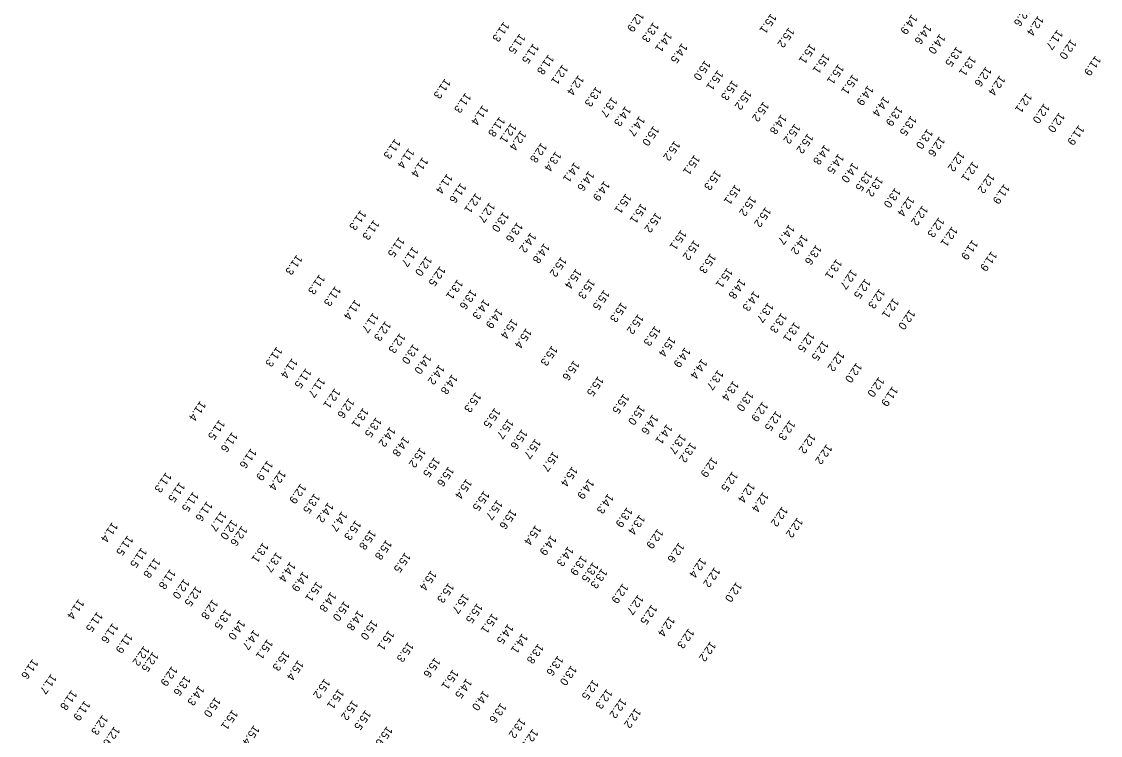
# Model space of a CAD drawing. Extents: x 815385 to 820851, y 582449 to 604245.
# Drawn here: x 815743 to 816417, y 583093 to 583540 of the extents above; entities that cross this region are included whole.
import ezdxf

# ---------------------------------------------------------------- set-up
doc = ezdxf.new("R2010")
doc.units = 0
doc.layers.add('V-TOPO-SOUN-101408', color=7, linetype='Continuous')

msp = doc.modelspace()

# ---------------------------------------------------------------- texts
at = {"layer": 'V-TOPO-SOUN-101408'}
for s, p in [('12.9 ', (816128.21, 583545.95)), ('15.1 ', (816211.01, 583544.92)), ('14.9 ', (816299, 583544.4)), ('12.6 ', (816369.93, 583549.41)), ('12.4 ', (816378.01, 583543.5)), ('11.3 ', (816044.06, 583539.77)), ('13.3 ', (816137.48, 583539.46)), ('15.2 ', (816222.18, 583536.18)), ('14.6 ', (816307.88, 583538.17)), ('11.5 ', (816054.03, 583532.34)), ('14.1 ', (816145.75, 583533.34)), ('14.0 ', (816316.5, 583532.16)), ('11.7 ', (816389.98, 583534.75)), ('11.5 ', (816062.48, 583526.12)), ('14.5 ', (816155.39, 583526.36)), ('15.1 ', (816235.53, 583526.01)), ('13.5 ', (816327, 583524.25)), ('12.0 ', (816398.41, 583528.83)), ('11.8 ', (816071.94, 583519.27)), ('15.1 ', (816244.21, 583519.89)), ('13.1 ', (816335.65, 583518.38)), ('11.9 ', (816413.8, 583518.56)), ('12.1 ', (816080.76, 583513)), ('15.0 ', (816169.78, 583515.64)), ('15.1 ', (816177.75, 583509.48)), ('15.1 ', (816253.14, 583513.23)), ('12.6 ', (816345.35, 583511.68)), ('11.3 ', (816007.33, 583504.2)), ('12.4 ', (816090.67, 583506.35)), ('15.3 ', (816186.89, 583503.19)), ('15.1 ', (816262.05, 583506.86)), ('12.4 ', (816353.96, 583506.21)), ('13.3 ', (816101.7, 583499.2)), ('15.2 ', (816195.47, 583497.24)), ('14.9 ', (816271.58, 583499.97)), ('11.3 ', (816020.14, 583495.32)), ('13.7 ', (816111.49, 583492.64)), ('15.2 ', (816206.31, 583489.82)), ('14.4 ', (816281.51, 583493.05)), ('12.1 ', (816370.69, 583495.36)), ('11.4 ', (816030.82, 583487.6)), ('14.3 ', (816120.04, 583487)), ('13.9 ', (816289.87, 583487.05)), ('12.0 ', (816381.7, 583488.7)), ('12.0 ', (816391.16, 583483.08)), ('11.8 ', (816041.4, 583480.42)), ('12.1 ', (816048.64, 583476.45)), ('14.7 ', (816128.8, 583480.8)), ('14.8 ', (816217.4, 583481.9)), ('15.2 ', (816225.9, 583476.02)), ('13.5 ', (816298.54, 583481.04)), ('12.4 ', (816054.65, 583471.8)), ('15.0 ', (816137.65, 583474.71)), ('15.2 ', (816234.04, 583469.93)), ('13.0 ', (816308.72, 583472.77)), ('11.9 ', (816403.36, 583475.14)), ('11.3 ', (815976.05, 583466.58)), ('12.8 ', (816067.53, 583464.2)), ('15.2 ', (816150.78, 583465.42)), ('14.8 ', (816244.49, 583462.93)), ('12.6 ', (816316.27, 583468.02)), ('11.4 ', (815984.66, 583460.7)), ('11.4 ', (815993.31, 583455.08)), ('13.4 ', (816076.49, 583458.77)), ('15.1 ', (816163.18, 583456.58)), ('14.5 ', (816253.15, 583457.31)), ('12.2 ', (816328.63, 583458.71)), ('14.1 ', (816088.16, 583451.94)), ('14.0 ', (816262.11, 583451.74)), ('12.1 ', (816337.13, 583452.44)), ('11.4 ', (816008.66, 583444.78)), ('14.6 ', (816097.14, 583446.49)), ('15.3 ', (816176.34, 583447.03)), ('13.5 ', (816270.86, 583446.46)), ('13.2 ', (816277.58, 583442.98)), ('12.2 ', (816347.33, 583445.03)), ('11.6 ', (816017.1, 583439.01)), ('14.9 ', (816106.82, 583440.28)), ('15.1 ', (816188.67, 583437.96)), ('13.0 ', (816288.6, 583435.97)), ('11.9 ', (816356.75, 583438.37)), ('12.1 ', (816026.52, 583432.68)), ('15.1 ', (816120.31, 583432.38)), ('15.2 ', (816198.28, 583430.81)), ('12.4 ', (816297.18, 583430.64)), ('11.3 ', (815954.59, 583422.06)), ('12.7 ', (816035.1, 583426.82)), ('15.1 ', (816129.91, 583426.23)), ('15.2 ', (816207.62, 583423.94)), ('12.2 ', (816305.68, 583424.9)), ('11.3 ', (815962.81, 583415.95)), ('13.0 ', (816043.74, 583420.91)), ('15.2 ', (816139.06, 583420.54)), ('12.3 ', (816315.93, 583417.52)), ('13.6 ', (816052.45, 583414.47)), ('14.2 ', (816060.85, 583408.03)), ('15.1 ', (816154.81, 583409.67)), ('14.7 ', (816222.35, 583413.04)), ('12.1 ', (816324.17, 583411.79)), ('11.5 ', (815978.64, 583405.18)), ('14.8 ', (816069.24, 583401.35)), ('15.2 ', (816162.98, 583403.31)), ('14.2 ', (816230.56, 583406.82)), ('11.9 ', (816336.93, 583403.49)), ('11.7 ', (815987.14, 583399.17)), ('15.3 ', (816173.23, 583395.05)), ('13.6 ', (816239.28, 583400.37)), ('11.9 ', (816348.85, 583396.4)), ('11.3 ', (815914.7, 583394.12)), ('12.0 ', (815995.73, 583393.34)), ('15.2 ', (816079.89, 583392.86)), ('13.1 ', (816251.97, 583391.49)), ('11.3 ', (815928.84, 583381.88)), ('12.5 ', (816004.16, 583386.99)), ('15.4 ', (816089.23, 583385.42)), ('15.1 ', (816183.63, 583385.93)), ('12.7 ', (816261.27, 583385.07)), ('11.3 ', (815938.75, 583374.54)), ('13.1 ', (816015.1, 583378.72)), ('15.3 ', (816097.59, 583379.09)), ('14.8 ', (816191.66, 583379.13)), ('12.5 ', (816269.89, 583379.22)), ('13.6 ', (816023.55, 583372.5)), ('15.5 ', (816106.68, 583372.19)), ('14.3 ', (816200.35, 583371.47)), ('12.3 ', (816278.84, 583372.96)), ('11.4 ', (815951.12, 583366.06)), ('14.3 ', (816031.62, 583366.38)), ('15.3 ', (816117.52, 583364.48)), ('13.7 ', (816209.17, 583364.28)), ('12.1 ', (816287.5, 583367.02)), ('11.7 ', (815962.4, 583357.93)), ('14.9 ', (816039.93, 583360.63)), ('15.4 ', (816049.2, 583354.12)), ('15.2 ', (816128, 583357.08)), ('13.3 ', (816217.5, 583357.81)), ('12.0 ', (816297.68, 583359.89)), ('12.3 ', (815970.06, 583352.75)), ('15.4 ', (816058.03, 583348.22)), ('15.3 ', (816138.53, 583349.68)), ('13.1 ', (816225.72, 583352.1)), ('12.3 ', (815979.1, 583345.18)), ('15.4 ', (816147.91, 583342.97)), ('12.5 ', (816234.82, 583345.86)), ('12.5 ', (816243.47, 583340.47)), ('11.3 ', (815902.16, 583336.68)), ('13.0 ', (815987.46, 583338.37)), ('15.3 ', (816074.16, 583337.3)), ('14.9 ', (816157.24, 583336.25)), ('12.2 ', (816253.49, 583333.79)), ('11.4 ', (815911.78, 583329.48)), ('14.0 ', (815995.32, 583332.1)), ('15.6 ', (816087.83, 583328.12)), ('14.4 ', (816167.72, 583329.1)), ('11.5 ', (815920.35, 583323.22)), ('14.2 ', (816003.67, 583325.47)), ('13.7 ', (816177.87, 583322.14)), ('12.0 ', (816264.46, 583326.73)), ('11.7 ', (815928.92, 583317.45)), ('14.8 ', (816011.75, 583319.46)), ('15.5 ', (816103.01, 583318.25)), ('13.4 ', (816187.43, 583315.36)), ('12.0 ', (816278.42, 583317.76)), ('12.1 ', (815938.41, 583310.68)), ('15.3 ', (816026.42, 583308.17)), ('15.5 ', (816118.95, 583307.24)), ('13.0 ', (816196.68, 583308.85)), ('11.9 ', (816286.97, 583311.93)), ('11.4 ', (815854.4, 583302.79)), ('12.6 ', (815947.15, 583304.52)), ('15.0 ', (816128.86, 583300.25)), ('12.9 ', (816205.76, 583302.36)), ('13.1 ', (815956.16, 583298.53)), ('15.5 ', (816038.4, 583298.46)), ('14.6 ', (816137.06, 583294.39)), ('12.5 ', (816214.17, 583296.55)), ('11.5 ', (815866.3, 583291.09)), ('13.5 ', (815964.24, 583292.58)), ('14.2 ', (815972.95, 583286.6)), ('15.7 ', (816046.71, 583291.58)), ('14.1 ', (816145.93, 583288.3)), ('12.3 ', (816222.74, 583290.75)), ('11.6 ', (815874.33, 583283.35)), ('14.8 ', (815981.51, 583280.61)), ('15.6 ', (816055.36, 583285.11)), ('13.7 ', (816154.4, 583282.17)), ('12.2 ', (816235.49, 583282.47)), ('11.6 ', (815886.06, 583273.16)), ('15.2 ', (815991.83, 583273.61)), ('15.7 ', (816063.71, 583279.17)), ('13.2 ', (816160.78, 583276.88)), ('12.2 ', (816245.78, 583275.74)), ('15.5 ', (816000.68, 583267.66)), ('15.7 ', (816074.92, 583271.22)), ('12.9 ', (816174.09, 583267.59)), ('11.9 ', (815896.37, 583265.55)), ('15.6 ', (816009.45, 583261.81)), ('15.4 ', (816086.8, 583261.83)), ('11.3 ', (815832.91, 583258.12)), ('12.4 ', (815904.37, 583259.5)), ('15.4 ', (816020.68, 583254.11)), ('14.9 ', (816097.03, 583254.02)), ('12.5 ', (816186.91, 583258.71)), ('11.5 ', (815841.38, 583252.01)), ('11.5 ', (815849.95, 583246.07)), ('12.9 ', (815917.1, 583251.11)), ('15.5 ', (816031.65, 583246.63)), ('12.4 ', (816197.52, 583251.73)), ('11.6 ', (815858.52, 583240.06)), ('13.5 ', (815925.68, 583245.03)), ('14.2 ', (815934.19, 583239.34)), ('15.7 ', (816039.88, 583240.94)), ('14.3 ', (816109.21, 583244.86)), ('12.4 ', (816206.12, 583245.84)), ('11.7 ', (815867.42, 583233.88)), ('14.7 ', (815942.82, 583233.8)), ('15.6 ', (816048.51, 583235.17)), ('13.9 ', (816121.04, 583236.32)), ('12.2 ', (816218.06, 583236.81)), ('11.4 ', (815799.38, 583226.98)), ('12.0 ', (815874.05, 583228.63)), ('15.3 ', (815951.42, 583228.25)), ('13.4 ', (816128.86, 583231.72)), ('12.2 ', (816227.51, 583229.89)), ('12.6 ', (815880.3, 583224.65)), ('15.8 ', (815960.7, 583222.32)), ('15.4 ', (816063.92, 583225.17)), ('12.9 ', (816140.23, 583222.98)), ('11.5 ', (815808.96, 583218.68)), ('13.1 ', (815893.55, 583214.27)), ('15.8 ', (815970.6, 583216.01)), ('14.9 ', (816073.52, 583218.83)), ('12.6 ', (816153.45, 583214.31)), ('11.5 ', (815817.6, 583211.12)), ('13.7 ', (815901.96, 583208.28)), ('15.5 ', (815982.36, 583208.08)), ('14.3 ', (816084.2, 583211.93)), ('13.9 ', (816092.63, 583206.21)), ('11.8 ', (815825.91, 583204.67)), ('14.4 ', (815910.5, 583202.22)), ('13.5 ', (816099.77, 583202.05)), ('12.4 ', (816167.07, 583204.78)), ('12.2 ', (816175.79, 583198.88)), ('11.8 ', (815835.54, 583197.68)), ('14.9 ', (815918.57, 583196.19)), ('15.4 ', (815998.57, 583196.88)), ('13.3 ', (816105.28, 583198.12)), ('12.0 ', (815844.21, 583191.61)), ('12.5 ', (815851.64, 583186.98)), ('15.1 ', (815927.12, 583189.9)), ('15.3 ', (816009.5, 583189.14)), ('12.9 ', (816118.41, 583188.76)), ('12.0 ', (816189.4, 583189.66)), ('11.4 ', (815778.34, 583178.95)), ('12.8 ', (815862.04, 583178.79)), ('14.8 ', (815935.93, 583183.44)), ('15.7 ', (816018.87, 583182.44)), ('12.7 ', (816127.98, 583181.7)), ('13.5 ', (815870.22, 583172.5)), ('15.0 ', (815944.31, 583177.73)), ('15.5 ', (816027.43, 583176.42)), ('12.5 ', (816136.43, 583175.55)), ('11.5 ', (815789.98, 583170.99)), ('14.0 ', (815878.97, 583166.03)), ('14.8 ', (815952.95, 583171.84)), ('15.0 ', (815961.69, 583165.99)), ('15.1 ', (816036.86, 583170.04)), ('12.4 ', (816147.47, 583168.12)), ('11.6 ', (815799.58, 583163.96)), ('14.7 ', (815887.76, 583159.78)), ('15.1 ', (815972.14, 583159.46)), ('14.5 ', (816046.68, 583163.42)), ('12.3 ', (816159.55, 583160.62)), ('11.9 ', (815808.61, 583157.65)), ('15.1 ', (815896.29, 583153.89)), ('15.3 ', (815984.24, 583152.13)), ('14.1 ', (816055.6, 583157.53)), ('12.2 ', (816173.14, 583152.5)), ('12.2 ', (815819.15, 583149.73)), ('12.5 ', (815824.75, 583146)), ('15.3 ', (815906.64, 583146.63)), ('13.8 ', (816065.54, 583151.11)), ('11.6 ', (815749.61, 583141.54)), ('15.4 ', (815915.48, 583140.77)), ('15.6 ', (816000.94, 583142.44)), ('13.6 ', (816077.83, 583143.58)), ('11.7 ', (815761.13, 583132.12)), ('12.9 ', (815836.64, 583137.08)), ('15.1 ', (816012.25, 583135.03)), ('13.0 ', (816086.2, 583137.5)), ('13.6 ', (815844.81, 583131.04)), ('14.3 ', (815853.47, 583124.96)), ('15.2 ', (815932.04, 583129.27)), ('14.5 ', (816020.68, 583129.35)), ('12.5 ', (816099.79, 583128.6)), ('11.8 ', (815773.93, 583122.11)), ('15.1 ', (815940.71, 583122.84)), ('14.0 ', (816031.28, 583121.83)), ('12.3 ', (816108.39, 583122.85)), ('11.9 ', (815782.13, 583115.51)), ('15.0 ', (815863.68, 583117.67)), ('15.2 ', (815949.48, 583115.77)), ('13.6 ', (816042.16, 583114.05)), ('12.2 ', (816117.22, 583117.04)), ('12.3 ', (815793.28, 583106.59)), ('15.1 ', (815874.41, 583109.82)), ('15.5 ', (815957.62, 583109.64)), ('13.2 ', (816054.23, 583104.6)), ('12.2 ', (816126.3, 583110.86)), ('12.6 ', (815800.69, 583099.47)), ('15.4 ', (815887.89, 583100.1)), ('15.6 ', (815971.04, 583099.51)), ('12.9 ', (816062.08, 583097.84))]:
    msp.add_text(s, height=5, rotation=234.911, dxfattribs=at).set_placement(p)

doc.saveas('drawing.dxf')
